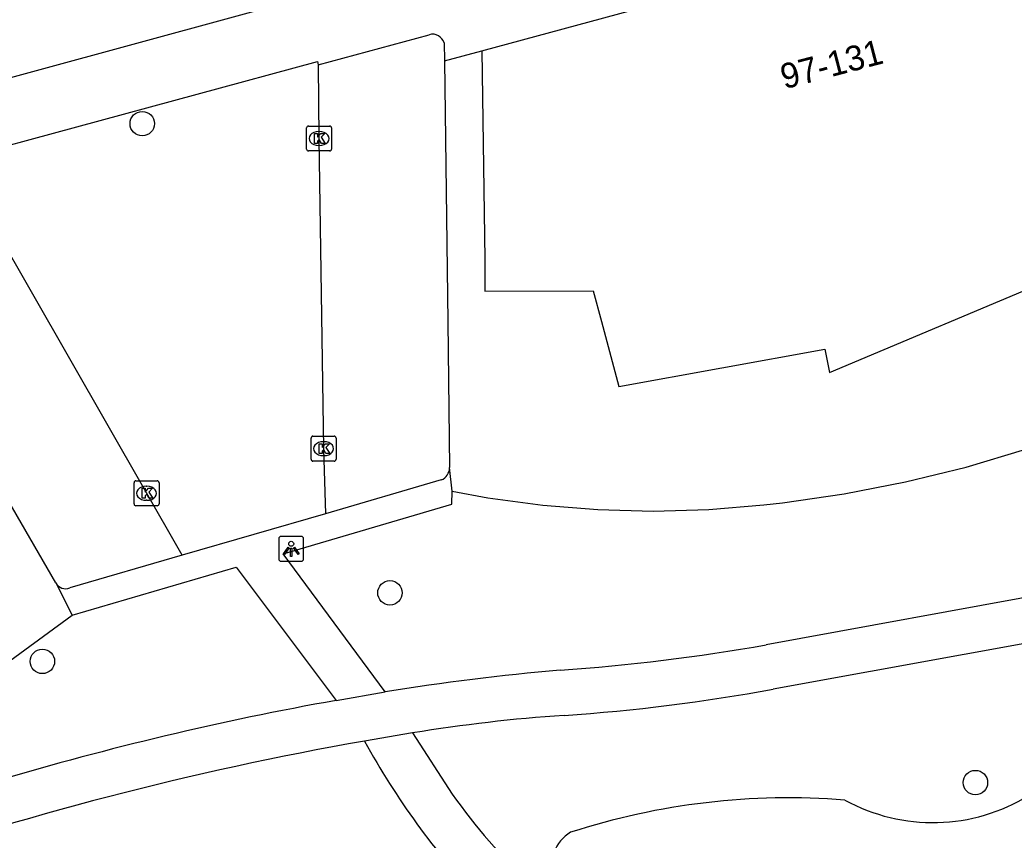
# Model space of a CAD drawing. Extents: x 159053 to 160041, y 380450 to 381422.
# Drawn here: x 159237.44 to 159277.25, y 380777.85 to 380810.68 of the extents above; entities that cross this region are included whole.
import ezdxf

# ---------------------------------------------------------------- set-up
doc = ezdxf.new("R2010")
doc.units = 0
for name, color, linetype in [('IMGEO_Boom', 7, 'Continuous'), ('IMGEO_Groenvoorziening', 7, 'Continuous'), ('IMGEO_Kolk', 7, 'Continuous'), ('IMGEO_Lichtpunt', 7, 'Continuous'), ('IMGEO_Pand', 7, 'Continuous'), ('IMGEO_Pand_nummerreeks', 7, 'Continuous'), ('IMGEO_Parkeervlak_open', 7, 'Continuous'), ('IMGEO_Rijbaan_lokaal_open', 7, 'Continuous'), ('IMGEO_Voetpad_open', 7, 'Continuous'), ('IMGEO_Waterloop', 7, 'Continuous')]:
    doc.layers.add(name, color=color, linetype=linetype)

msp = doc.modelspace()

# ---------------------------------------------------------------- linework, layer by layer
at = {"layer": 'IMGEO_Boom'}
for centre in [(159242.342, 380806.524), (159252.261, 380787.745), (159238.345, 380785.001), (159275.704, 380780.151)]:
    msp.add_circle(centre, 0.489, dxfattribs=at)
at = {"layer": 'IMGEO_Groenvoorziening'}
for points in [[(159254.746, 380791.81), (159256.178, 380791.551), (159258.377, 380791.255), (159260.588, 380791.077), (159262.806, 380791.02), (159265.023, 380791.083), (159267.234, 380791.265), (159267.972, 380791.349), (159270.447, 380791.707), (159272.901, 380792.184), (159275.33, 380792.779), (159277.727, 380793.489), (159280.088, 380794.313), (159280.344, 380794.432), (159283.094, 380795.779), (159285.789, 380797.233), (159288.425, 380798.792), (159290.998, 380800.453), (159293.504, 380802.213)], [(159235.534, 380783.935), (159239.534, 380786.855)]]:
    msp.add_lwpolyline(points, dxfattribs=at)
at = {"layer": 'IMGEO_Kolk'}
for p, q in [((159248.996, 380806.429), (159249.848, 380806.429)), ((159248.921, 380805.503), (159248.921, 380806.355)), ((159249.409, 380806.209), (159249.434, 380806.209)), ((159249.922, 380806.355), (159249.922, 380805.503)), ((159249.432, 380805.649), (159249.407, 380805.649)), ((159249.848, 380805.429), (159248.996, 380805.429)), ((159249.104, 380793.089), (159249.104, 380793.941)), ((159249.179, 380794.015), (159250.031, 380794.015)), ((159249.592, 380793.795), (159249.617, 380793.795)), ((159250.105, 380793.941), (159250.105, 380793.089)), ((159250.031, 380793.015), (159249.179, 380793.015)), ((159249.615, 380793.235), (159249.59, 380793.235)), ((159242.016, 380791.302), (159242.016, 380792.154)), ((159242.091, 380792.228), (159242.943, 380792.228)), ((159243.017, 380792.154), (159243.017, 380791.302)), ((159242.504, 380792.008), (159242.529, 380792.008)), ((159242.527, 380791.448), (159242.502, 380791.448)), ((159242.943, 380791.228), (159242.091, 380791.228))]:
    msp.add_line(p, q, dxfattribs=at)
for points in [[(159248.996, 380806.429), (159249.848, 380806.429)], [(159248.921, 380805.503), (159248.921, 380806.355)], [(159249.242, 380806.129), (159249.365, 380806.129), (159249.365, 380805.978), (159249.495, 380806.129), (159249.659, 380806.129), (159249.513, 380805.978), (159249.666, 380805.729), (159249.514, 380805.729), (159249.429, 380805.893), (159249.365, 380805.826), (159249.365, 380805.729), (159249.242, 380805.729), (159249.242, 380806.129)], [(159249.922, 380806.355), (159249.922, 380805.503)], [(159249.848, 380805.429), (159248.996, 380805.429)], [(159249.104, 380793.089), (159249.104, 380793.941)], [(159249.179, 380794.015), (159250.031, 380794.015)], [(159249.425, 380793.715), (159249.548, 380793.715), (159249.548, 380793.564), (159249.678, 380793.715), (159249.842, 380793.715), (159249.696, 380793.564), (159249.849, 380793.315), (159249.697, 380793.315), (159249.612, 380793.479), (159249.548, 380793.412), (159249.548, 380793.315), (159249.425, 380793.315), (159249.425, 380793.715)], [(159250.105, 380793.941), (159250.105, 380793.089)], [(159250.031, 380793.015), (159249.179, 380793.015)], [(159242.016, 380791.302), (159242.016, 380792.154)], [(159242.091, 380792.228), (159242.943, 380792.228)], [(159243.017, 380792.154), (159243.017, 380791.302)], [(159242.337, 380791.928), (159242.46, 380791.928), (159242.46, 380791.777), (159242.59, 380791.928), (159242.754, 380791.928), (159242.608, 380791.777), (159242.761, 380791.528), (159242.609, 380791.528), (159242.524, 380791.692), (159242.46, 380791.625), (159242.46, 380791.528), (159242.337, 380791.528), (159242.337, 380791.928)], [(159242.943, 380791.228), (159242.091, 380791.228)]]:
    msp.add_lwpolyline(points, dxfattribs=at)
for centre, start, end in [((159248.998, 380806.353), 91.552, 178.448), ((159248.998, 380806.353), 91.552, 178.448), ((159249.846, 380806.353), 1.552, 88.448), ((159249.846, 380806.353), 1.552, 88.448), ((159248.998, 380805.505), 181.552, 268.448), ((159248.998, 380805.505), 181.552, 268.448), ((159249.846, 380805.505), 271.552, 358.448), ((159249.846, 380805.505), 271.552, 358.448), ((159249.181, 380793.939), 91.552, 178.448), ((159249.181, 380793.939), 91.552, 178.448), ((159250.029, 380793.939), 1.552, 88.448), ((159250.029, 380793.939), 1.552, 88.448), ((159249.181, 380793.091), 181.552, 268.448), ((159249.181, 380793.091), 181.552, 268.448), ((159250.029, 380793.091), 271.552, 358.448), ((159250.029, 380793.091), 271.552, 358.448), ((159242.093, 380792.152), 91.552, 178.448), ((159242.093, 380792.152), 91.552, 178.448), ((159242.941, 380792.152), 1.552, 88.448), ((159242.941, 380792.152), 1.552, 88.448), ((159242.093, 380791.304), 181.552, 268.448), ((159242.093, 380791.304), 181.552, 268.448), ((159242.941, 380791.304), 271.552, 358.448), ((159242.941, 380791.304), 271.552, 358.448)]:
    msp.add_arc(centre, 0.0765, start, end, dxfattribs=at)
for centre, major_axis, ratio, start_param, end_param in [((159249.408, 380805.929), (-0.387, 0.002), 0.722429, 4.712389, 7.853982), ((159249.433, 380805.929), (-0.39, 0.002), 0.717154, 1.570796, 4.712389), ((159249.591, 380793.515), (-0.387, 0.002), 0.722429, 4.712389, 7.853982), ((159249.616, 380793.515), (-0.39, 0.002), 0.717154, 1.570796, 4.712389), ((159242.503, 380791.728), (-0.387, 0.002), 0.722429, 4.712389, 7.853982), ((159242.528, 380791.728), (-0.39, 0.002), 0.717154, 1.570796, 4.712389)]:
    msp.add_ellipse(centre, major_axis=major_axis, ratio=ratio, start_param=start_param, end_param=end_param, dxfattribs=at)
at = {"layer": 'IMGEO_Lichtpunt'}
for p, q in [((159247.809, 380789.911), (159247.809, 380789.104)), ((159247.809, 380789.911), (159247.809, 380789.104)), ((159248.711, 380790.006), (159247.903, 380790.006)), ((159248.711, 380790.006), (159247.903, 380790.006)), ((159248.805, 380789.104), (159248.805, 380789.911)), ((159248.805, 380789.104), (159248.805, 380789.911)), ((159247.903, 380789.01), (159248.711, 380789.01)), ((159247.903, 380789.01), (159248.711, 380789.01))]:
    msp.add_line(p, q, dxfattribs=at)
for points in [[(159248.183, 380789.575), (159248.222, 380789.547), (159248.034, 380789.285), (159247.996, 380789.312), (159248.183, 380789.575)], [(159248.285, 380789.527), (159248.332, 380789.527), (159248.332, 380789.205), (159248.285, 380789.205), (159248.285, 380789.527)], [(159248.395, 380789.547), (159248.433, 380789.574), (159248.62, 380789.312), (159248.581, 380789.284), (159248.395, 380789.547)]]:
    msp.add_lwpolyline(points, dxfattribs=at)
msp.add_circle((159248.308, 380789.709), 0.0994, dxfattribs=at)
for centre, start, end in [((159247.903, 380789.911), 90, 180), ((159247.903, 380789.911), 90, 180), ((159248.711, 380789.911), 0, 90), ((159248.711, 380789.911), 0, 90), ((159247.903, 380789.104), 180, 270), ((159247.903, 380789.104), 180, 270), ((159248.711, 380789.104), 270, 0), ((159248.711, 380789.104), 270, 360)]:
    msp.add_arc(centre, 0.0946, start, end, dxfattribs=at)
at = {"layer": 'IMGEO_Pand'}
for points in [[(159255.941, 380809.439), (159256.061, 380801.105), (159256.06, 380799.822), (159260.401, 380799.835), (159260.731, 380798.601), (159261.426, 380796.003), (159269.669, 380797.498), (159269.86, 380796.567), (159278.866, 380800.355), (159279.179, 380799.164), (159284.854, 380803.201), (159283.397, 380808.563), (159287.184, 380809.638), (159282.971, 380816.83)], [(159255.941, 380809.439), (159267.827, 380812.668), (159267.484, 380813.915), (159270.768, 380814.82), (159271.098, 380813.559)]]:
    msp.add_lwpolyline(points, dxfattribs=at)
at = {"layer": 'IMGEO_Parkeervlak_open'}
for points in [[(159254.442, 380809.032), (159254.572, 380798.595), (159254.65, 380792.759)], [(159238.879, 380788.148), (159234.015, 380796.548), (159231.975, 380800.065)]]:
    msp.add_lwpolyline(points, dxfattribs=at)
at = {"layer": 'IMGEO_Rijbaan_lokaal_open'}
for points in [[(159263.275, 380815.492), (159254.307, 380813.067), (159229.759, 380806.373), (159225.787, 380805.28)], [(159234.929, 380804.973), (159234.89, 380805.091), (159249.357, 380809.009), (159249.391, 380808.875)], [(159249.391, 380808.875), (159249.416, 380805.928), (159249.6, 380793.515), (159249.677, 380790.91)], [(159243.944, 380789.247), (159234.929, 380804.973)], [(159249.677, 380790.91), (159243.944, 380789.247)]]:
    msp.add_lwpolyline(points, dxfattribs=at)
at = {"layer": 'IMGEO_Voetpad_open'}
for points in [[(159249.391, 380808.875), (159253.835, 380810.082)], [(159254.433, 380809.755), (159254.442, 380809.032)], [(159254.442, 380809.032), (159255.941, 380809.439)], [(159254.746, 380791.81), (159254.65, 380792.759)], [(159254.317, 380792.262), (159249.677, 380790.91)], [(159252.069, 380783.781), (159247.98, 380789.311), (159254.744, 380791.288), (159254.746, 380791.81)], [(159243.944, 380789.247), (159239.448, 380787.945)], [(159239.534, 380786.855), (159246.107, 380788.768), (159250.11, 380783.44)], [(159238.879, 380788.148), (159239.534, 380786.855)], [(159278.865, 380787.77), (159267.325, 380785.664)], [(159279.154, 380785.98), (159267.607, 380783.889)], [(159250.11, 380783.44), (159252.069, 380783.781)], [(159253.17, 380782.137), (159251.248, 380781.813)], [(159253.17, 380782.137), (159254.757, 380779.69)]]:
    msp.add_lwpolyline(points, dxfattribs=at)
for centre, radius, start, end in [((159253.969, 380809.618), 0.484, 16.517, 106.1413), ((159254.108, 380792.762), 0.542, 292.6856, 359.6687), ((159239.276, 380788.361), 0.45, 208.2151, 292.5156), ((159253.515, 380863.979), 79.523, 274.00649, 280.00085), ((159267.181, 380690.661), 94.338, 94.93153, 99.21778), ((159254.289, 380856.317), 73.643, 273.8511, 280.41915), ((159272.049, 380660.811), 124.576, 100.1431, 106.56776), ((159263.712, 380717.791), 65.204, 93.93746, 99.30459), ((159274.059, 380652.272), 131.534, 99.98701, 109.13594), ((159277.175, 380795.857), 29.486, 208.4435, 223.6909), ((159272.449, 380791.967), 21.534, 214.758, 227.5125)]:
    msp.add_arc(centre, radius, start, end, dxfattribs=at)
at = {"layer": 'IMGEO_Waterloop'}
for centre, radius, start, end in [((159268.236, 380751.179), 28.362, 85.4722, 107.9565), ((159273.996, 380785.863), 7.314, 241.2195, 301.7348), ((159260.27, 380776.85), 1.524, 120.7092, 198.8558)]:
    msp.add_arc(centre, radius, start, end, dxfattribs=at)

# ---------------------------------------------------------------- texts
at = {"layer": 'IMGEO_Pand_nummerreeks'}
msp.add_text('97-131', height=1, rotation=14.6747, dxfattribs=at).set_placement((159268.053, 380807.896))

doc.saveas('drawing.dxf')
